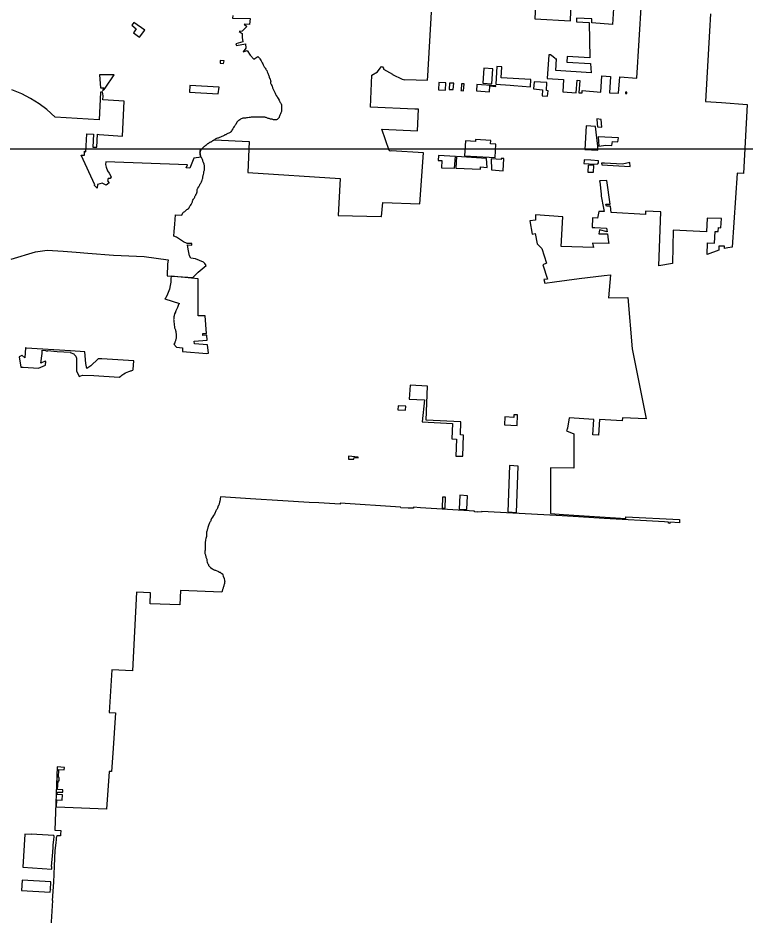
# Model space of a CAD drawing. Extents: x 1674899 to 2057726, y 653888 to 988278.
# Drawn here: x 1851839 to 1879943, y 733013 to 767682 of the extents above; entities that cross this region are included whole.
import ezdxf

# ---------------------------------------------------------------- set-up
doc = ezdxf.new("R2010")
doc.units = 0
doc.layers.add('GM_X_Corporation', color=7, linetype='Continuous')
doc.layers.add('SH_Named_Boundary', color=7, linetype='Continuous')

msp = doc.modelspace()

# ---------------------------------------------------------------- linework, layer by layer
at = {"layer": 'GM_X_Corporation'}
for points in [[(1871949, 770269), (1871820, 767647), (1873193, 767564), (1873219, 768336)], [(1874949, 769499), (1874823, 767432), (1874022, 767499), (1874020, 767649), (1873431, 767670), (1873431, 767529), (1873917, 767504), (1873946, 766135), (1873070, 766189), (1873057, 765972), (1873968, 765922), (1873989, 765564), (1872628, 765647), (1872653, 766105), (1872625, 766092), (1872585, 766125), (1872473, 766212), (1872420, 766262), (1872361, 766260), (1872298, 765341), (1872931, 765298), (1872899, 764833), (1873419, 764791), (1873453, 765277), (1873557, 765270), (1873524, 764788), (1873641, 764785), (1873643, 764872), (1874371, 764814), (1874409, 765443), (1874738, 765423), (1874701, 764794), (1875051, 764779), (1875097, 765409), (1875756, 765359), (1876031, 769777)], [(1851576, 758365), (1852519, 758644), (1852964, 758708), (1853593, 758670), (1854092, 758629), (1854539, 758598), (1855533, 758521), (1856721, 758457), (1857649, 758340), (1857625, 758165), (1857605, 757717), (1858595, 757648), (1858802, 757857), (1859114, 758115), (1859059, 758197), (1859007, 758239), (1858699, 758374), (1858527, 758403), (1858469, 758487), (1858418, 758743), (1858388, 758909), (1858560, 758897), (1858564, 758967), (1858375, 758971), (1858242, 759025), (1857970, 759210), (1857869, 759245), (1857883, 759432), (1857905, 759718), (1857935, 760076), (1858169, 760055), (1858210, 760153), (1858236, 760171), (1858262, 760193), (1858288, 760206), (1858315, 760232), (1858341, 760254), (1858372, 760276), (1858398, 760298), (1858429, 760324), (1858455, 760350), (1858468, 760381), (1858485, 760407), (1858512, 760438), (1858534, 760469), (1858551, 760495), (1858560, 760526), (1858573, 760552), (1858582, 760582), (1858582, 760613), (1858604, 760644), (1858621, 760674), (1858634, 760701), (1858661, 760731), (1858674, 760758), (1858678, 760784), (1858691, 760810), (1858709, 760836), (1858718, 760863), (1858735, 760889), (1858761, 760968), (1858766, 760994), (1858766, 761025), (1858770, 761051), (1858779, 761077), (1858792, 761104), (1858827, 761156), (1858840, 761182), (1858853, 761213), (1858875, 761239), (1858884, 761266), (1858906, 761292), (1858919, 761318), (1858937, 761349), (1858950, 761384), (1858958, 761415), (1858976, 761467), (1858980, 761493), (1858980, 761520), (1858989, 761550), (1858998, 761577), (1859002, 761607), (1859011, 761634), (1859020, 761686), (1859024, 761717), (1859029, 761743), (1859037, 761774), (1859046, 761800), (1859046, 761984), (1859042, 762010), (1859037, 762036), (1859011, 762098), (1859002, 762124), (1858989, 762150), (1858980, 762177), (1858972, 762207), (1858958, 762233), (1858941, 762260), (1858928, 762286), (1858916, 762302), (1858907, 762311), (1858898, 762336), (1858895, 762362), (1858886, 762392), (1858877, 762447), (1858875, 762473), (1858877, 762498), (1858882, 762523), (1858888, 762551), (1858905, 762586), (1858930, 762614), (1858953, 762641), (1858981, 762664), (1859032, 762711), (1859062, 762729), (1859087, 762748), (1859115, 762771), (1859145, 762794), (1859170, 762812), (1859221, 762845), (1859249, 762865), (1859304, 762898), (1859332, 762912), (1859357, 762928), (1859404, 762953), (1859431, 762976), (1860781, 762905), (1860721, 761710), (1864297, 761478), (1864221, 760054), (1865877, 760009), (1865891, 760008), (1865938, 760548), (1867375, 760497), (1867508, 762475), (1866265, 762543), (1866221, 762538), (1866186, 762554), (1865908, 763384), (1867280, 763317), (1867316, 764155), (1867181, 764163), (1865470, 764240), (1865520, 765470), (1865739, 765604), (1865884, 765797), (1865913, 765801), (1865974, 765746), (1865966, 765697), (1866313, 765509), (1866314, 765499), (1866686, 765312), (1866791, 765295), (1866791, 765304), (1867671, 765277), (1867681, 765439), (1867825, 767906)], [(1860142, 767775), (1860127, 767675), (1860810, 767666), (1860794, 767430), (1860579, 767443), (1860682, 767351), (1860508, 767165), (1860390, 767159), (1860501, 767083), (1860504, 766923), (1860527, 766764), (1860263, 766684), (1860290, 766617), (1860628, 766684), (1860644, 766519), (1860545, 766374), (1860694, 766418), (1860817, 766248), (1860956, 766084), (1861112, 766187), (1861125, 766179), (1861152, 766159), (1861175, 766132), (1861194, 766105), (1861241, 766024), (1861253, 765996), (1861268, 765969), (1861280, 765942), (1861299, 765903), (1861311, 765876), (1861342, 765822), (1861354, 765795), (1861377, 765768), (1861396, 765737), (1861419, 765706), (1861439, 765678), (1861454, 765651), (1861478, 765597), (1861485, 765570), (1861501, 765543), (1861513, 765508), (1861520, 765481), (1861532, 765450), (1861544, 765419), (1861555, 765391), (1861567, 765360), (1861582, 765333), (1861594, 765302), (1861598, 765275), (1861606, 765248), (1861610, 765217), (1861606, 765190), (1861606, 765163), (1861617, 765135), (1861633, 765108), (1861641, 765081), (1861660, 765056), (1861668, 765033), (1861672, 765006), (1861679, 764978), (1861741, 764854), (1861761, 764823), (1861784, 764769), (1861796, 764742), (1861815, 764691), (1861854, 764629), (1861873, 764602), (1861893, 764571), (1861932, 764501), (1861951, 764470), (1861963, 764443), (1861978, 764416), (1861994, 764385), (1862009, 764358), (1862021, 764327), (1862025, 764300), (1862028, 764265), (1862028, 764238), (1862032, 764210), (1862032, 764129), (1862028, 764098), (1862021, 764067), (1862005, 764013), (1861990, 763974), (1861978, 763947), (1861963, 763920), (1861951, 763892), (1861939, 763865), (1861932, 763838), (1861916, 763811), (1861889, 763784), (1861862, 763760), (1861827, 763749), (1861800, 763741), (1861773, 763741), (1861718, 763749), (1861691, 763757), (1861660, 763764), (1861633, 763768), (1861606, 763776), (1861575, 763784), (1861544, 763792), (1861516, 763799), (1861485, 763811), (1861458, 763819), (1861431, 763834), (1861404, 763838), (1861377, 763846), (1861342, 763854), (1861245, 763854), (1861175, 763850), (1861090, 763850), (1861055, 763850), (1860993, 763850), (1860966, 763846), (1860939, 763846), (1860904, 763842), (1860849, 763842), (1860814, 763838), (1860772, 763834), (1860710, 763826), (1860667, 763819), (1860628, 763815), (1860586, 763807), (1860558, 763807), (1860527, 763803), (1860500, 763795), (1860469, 763780), (1860438, 763768), (1860411, 763745), (1860380, 763722), (1860353, 763702), (1860326, 763675), (1860302, 763648), (1860256, 763566), (1860236, 763539), (1860221, 763512), (1860194, 763481), (1860174, 763454), (1860163, 763427), (1860143, 763400), (1860112, 763345), (1860089, 763314), (1860062, 763287), (1860039, 763260), (1860012, 763241), (1859984, 763229), (1859953, 763213), (1859926, 763198), (1859895, 763186), (1859868, 763167), (1859841, 763159), (1859814, 763144), (1859783, 763128), (1859752, 763117), (1859721, 763101), (1859693, 763089), (1859662, 763074), (1859635, 763062), (1859604, 763051), (1859577, 763039), (1859550, 763031), (1859515, 763023), (1859488, 763012), (1859457, 763000), (1859431, 762976), (1859404, 762953), (1859357, 762928), (1859332, 762912), (1859304, 762898), (1859249, 762865), (1859221, 762845), (1859170, 762812), (1859145, 762794), (1859115, 762771), (1859087, 762748), (1859062, 762729), (1859032, 762711), (1858981, 762664), (1858953, 762641), (1858930, 762614), (1858905, 762586), (1858888, 762551), (1858882, 762523), (1858877, 762498), (1858875, 762473), (1858877, 762447), (1858886, 762392), (1858895, 762362), (1858898, 762336), (1858907, 762311), (1858916, 762302), (1858634, 762263), (1858480, 761882), (1858347, 761887), (1858395, 762004), (1855242, 762117), (1855229, 762023), (1855252, 761920), (1855302, 761779), (1855364, 761688), (1855446, 761545), (1855405, 761476), (1855325, 761476), (1855295, 761392), (1855360, 761316), (1855249, 761214), (1855088, 761294), (1854911, 761242), (1854902, 761103), (1854783, 761217), (1854806, 761231), (1854280, 762385), (1854412, 762383), (1854413, 762515), (1854407, 762537), (1854467, 762514), (1854498, 763210), (1854763, 763195), (1854735, 762691), (1854885, 762683), (1854913, 763186), (1854982, 763181), (1855875, 763114), (1855950, 764468), (1855116, 764517), (1855128, 764670), (1855109, 764831), (1855064, 764819), (1855027, 764808), (1854984, 763744), (1853283, 763849), (1852954, 764140), (1852655, 764362), (1852323, 764575), (1851989, 764747), (1851600, 764903)], [(1878604, 767840), (1878567, 767165), (1878418, 764455), (1879037, 764411), (1880021, 764338), (1879881, 761666), (1879639, 761678), (1879444, 758819), (1879278, 758804), (1879148, 758770), (1879153, 758864), (1878932, 758860), (1878924, 758703), (1878472, 758542), (1878492, 758986), (1878767, 758973), (1878788, 759432), (1878904, 759426), (1878911, 759580), (1879012, 759575), (1879029, 759933), (1878472, 759950), (1878456, 759416), (1877166, 759480), (1877134, 758199), (1876609, 758104), (1876682, 760188), (1876101, 760211), (1876101, 760089), (1874769, 760164), (1874736, 760403), (1874582, 760413), (1874567, 760489), (1874724, 760486), (1874596, 761404), (1874319, 761392), (1874324, 761352), (1874377, 760878), (1874387, 760792), (1874473, 760333), (1874493, 760204), (1874287, 760208), (1874234, 759941), (1874042, 759954), (1874029, 759588), (1874142, 759581), (1874590, 759561), (1874610, 759414), (1874319, 759492), (1874288, 759345), (1874620, 759345), (1874654, 759103), (1874674, 758965), (1874050, 758976), (1874079, 758812), (1872834, 758848), (1872895, 759996), (1871847, 760070), (1871839, 759869), (1871629, 759845), (1871713, 759327), (1871827, 759357), (1871902, 758949), (1872083, 758776), (1872266, 758200), (1872121, 758138), (1872306, 757589), (1872170, 757576), (1872199, 757436), (1872582, 757489), (1873536, 757610), (1874503, 757731), (1874744, 757756), (1874669, 756868), (1875410, 756881), (1875574, 754897), (1876115, 752189), (1875204, 752222), (1875192, 752109), (1874311, 752162), (1874277, 751554), (1874060, 751568), (1874093, 752166), (1873150, 752228), (1873081, 751834), (1873035, 751727), (1873323, 751604), (1873323, 750281), (1872423, 750297), (1872423, 748525), (1872929, 748493), (1875335, 748341), (1875335, 748406), (1877412, 748297), (1877412, 748174), (1877032, 748194), (1877030, 748148), (1876978, 748152), (1876978, 748198), (1876824, 748206), (1874500, 748336), (1873505, 748403), (1872874, 748442), (1872161, 748480), (1869763, 748613), (1869760, 748584), (1869604, 748592), (1869604, 748582), (1869487, 748590), (1869488, 748625), (1867392, 748752), (1867127, 748776), (1867125, 748735), (1866922, 748733), (1866632, 748748), (1866628, 748771), (1864291, 748927), (1864289, 748893), (1863464, 748940), (1863089, 748962), (1862072, 749022), (1860830, 749095), (1859666, 749172), (1859651, 749098), (1859651, 749070), (1859639, 749013), (1859628, 748972), (1859628, 748944), (1859622, 748915), (1859599, 748858), (1859582, 748829), (1859548, 748743), (1859525, 748686), (1859502, 748657), (1859485, 748629), (1859473, 748600), (1859456, 748566), (1859433, 748509), (1859399, 748451), (1859353, 748394), (1859319, 748337), (1859313, 748308), (1859296, 748279), (1859290, 748251), (1859279, 748222), (1859256, 748194), (1859239, 748165), (1859233, 748136), (1859221, 748102), (1859176, 747987), (1859164, 747930), (1859153, 747901), (1859147, 747873), (1859141, 747844), (1859130, 747810), (1859130, 747781), (1859124, 747753), (1859124, 747695), (1859130, 747667), (1859130, 747638), (1859112, 747609), (1859101, 747569), (1859090, 747512), (1859090, 747483), (1859078, 747426), (1859078, 747369), (1859072, 747340), (1859078, 747312), (1859072, 747283), (1859072, 747168), (1859078, 747140), (1859072, 747111), (1859067, 747077), (1859067, 747048), (1859061, 747019), (1859067, 746991), (1859072, 746962), (1859084, 746934), (1859101, 746848), (1859135, 746762), (1859135, 746704), (1859147, 746647), (1859164, 746613), (1859175, 746584), (1859198, 746556), (1859210, 746527), (1859227, 746498), (1859250, 746464), (1859278, 746441), (1859336, 746407), (1859364, 746395), (1859393, 746372), (1859422, 746355), (1859450, 746344), (1859479, 746338), (1859593, 746292), (1859628, 746269), (1859656, 746258), (1859685, 746235), (1859714, 746218), (1859742, 746195), (1859759, 746166), (1859771, 746109), (1859805, 746023), (1859822, 745937), (1859834, 745908), (1859828, 745880), (1859828, 745851), (1859817, 745823), (1859805, 745788), (1859794, 745760), (1859794, 745731), (1859788, 745702), (1859777, 745674), (1859771, 745645), (1859748, 745588), (1859737, 745531), (1859723, 745496), (1858122, 745556), (1858101, 744997), (1856952, 745040), (1856968, 745471), (1856418, 745492), (1856271, 742445), (1855472, 742484), (1855362, 740838), (1855609, 740825), (1855505, 739272), (1855460, 738558), (1855360, 738563), (1855264, 737106), (1853325, 737187), (1853344, 737467), (1853554, 737457), (1853563, 737658), (1853358, 737667), (1853365, 737767), (1853568, 737758), (1853572, 737857), (1853372, 737867), (1853395, 738201), (1853427, 738199), (1853437, 738333), (1853404, 738335), (1853424, 738632), (1853629, 738623), (1853635, 738722), (1853356, 738735), (1853267, 736295), (1853496, 736278), (1853483, 736127), (1853479, 736073), (1853412, 736078), (1853365, 736079), (1853328, 736046), (1853321, 735989), (1853317, 735930), (1853297, 735805), (1853271, 735504), (1853239, 734905), (1853208, 734288), (1853162, 733570), (1853172, 733570), (1853086, 732132)]]:
    msp.add_lwpolyline(points, dxfattribs=at)
for points in [[(1856235, 767402), (1856410, 767256), (1856309, 767113), (1856537, 766945), (1856737, 767216), (1856323, 767507)], [(1859649, 765932), (1859789, 765923), (1859805, 766023), (1859655, 766032)], [(1870158, 765132), (1870196, 765711), (1869848, 765747), (1869802, 765156)], [(1870520, 765372), (1870539, 765796), (1870348, 765812), (1870307, 765122), (1870870, 765083), (1871007, 765075), (1871653, 765019), (1871667, 765298)], [(1855160, 764978), (1855161, 764978), (1855103, 764874), (1855160, 764913), (1855171, 764920), (1855207, 764972), (1855557, 765478), (1854997, 765478), (1855024, 764978)], [(1868364, 764888), (1868381, 765175), (1868367, 765176), (1868111, 765191), (1868091, 764904)], [(1868516, 765167), (1868502, 764921), (1868666, 764911), (1868681, 765158), (1868564, 765165)], [(1871769, 764937), (1872119, 764908), (1872100, 764678), (1872310, 764661), (1872327, 764867), (1872265, 764872), (1872287, 765181), (1871788, 765215)], [(1858466, 764813), (1859584, 764749), (1859619, 765009), (1858477, 765072)], [(1868979, 765141), (1868964, 764895), (1868963, 764875), (1869063, 764869), (1869080, 765135)], [(1870066, 764827), (1870080, 765053), (1870305, 765032), (1870308, 765063), (1869574, 765106), (1869564, 764859)], [(1875322, 764763), (1875373, 764758), (1875377, 764808), (1875327, 764812)], [(1874210, 763779), (1874231, 763584), (1874221, 763585), (1874234, 763478), (1874404, 763467), (1874377, 763761)], [(1874247, 762728), (1874168, 763483), (1873804, 763508), (1873751, 762602), (1874257, 762572)], [(1874294, 762732), (1874568, 762763), (1874797, 762751), (1874821, 762903), (1875031, 762890), (1875049, 763050), (1874261, 763093)], [(1870103, 762811), (1870112, 762949), (1869521, 762986), (1869521, 762902), (1869135, 762929), (1869098, 762358), (1870281, 762284), (1870311, 762802)], [(1868092, 762372), (1868081, 762167), (1868221, 762168), (1868214, 761894), (1868714, 761878), (1868746, 762330)], [(1868764, 761880), (1869714, 761835), (1869718, 761923), (1869970, 761908), (1869946, 762253), (1868796, 762327)], [(1870591, 761780), (1870620, 762247), (1870516, 762254), (1870515, 762213), (1870135, 762242), (1870143, 761808)], [(1873725, 762198), (1873722, 762153), (1873717, 762069), (1873716, 762059), (1874141, 762027), (1874250, 762049), (1874274, 762086), (1874276, 762160), (1873986, 762180)], [(1874394, 762064), (1874405, 762004), (1875502, 761936), (1875486, 762095), (1875202, 762030), (1874509, 762069)], [(1873872, 761724), (1874086, 761719), (1874093, 761982), (1873879, 761997)], [(1857520, 756825), (1858083, 756645), (1858040, 756602), (1858015, 756526), (1858006, 756496), (1857994, 756471), (1857981, 756437), (1857973, 756412), (1857960, 756386), (1857947, 756357), (1857935, 756331), (1857930, 756306), (1857896, 756247), (1857888, 756221), (1857875, 756192), (1857875, 756166), (1857867, 756137), (1857863, 756111), (1857858, 756082), (1857858, 756056), (1857854, 756027), (1857863, 756001), (1857863, 755976), (1857867, 755951), (1857867, 755921), (1857875, 755870), (1857880, 755841), (1857875, 755807), (1857884, 755756), (1857892, 755731), (1857896, 755705), (1857909, 755680), (1857926, 755629), (1857930, 755600), (1857943, 755566), (1857947, 755540), (1857947, 755511), (1857956, 755485), (1857956, 755460), (1857960, 755435), (1857960, 755405), (1857956, 755376), (1857960, 755350), (1857960, 755321), (1857943, 755261), (1857930, 755232), (1857926, 755202), (1857918, 755177), (1857909, 755147), (1857901, 755122), (1857870, 755076), (1857972, 754956), (1858204, 754936), (1858193, 754789), (1859139, 754715), (1859200, 754730), (1859171, 755054), (1858664, 755090), (1858656, 755192), (1859156, 755235), (1859137, 755422), (1858987, 755410), (1858982, 755482), (1859132, 755493), (1859081, 756167), (1858803, 756172), (1858803, 757596), (1857757, 757699), (1857749, 757600), (1857743, 757469), (1857727, 757338), (1857697, 757205), (1857623, 757004), (1857550, 756870)], [(1851884, 754592), (1851946, 754187), (1852044, 754181), (1852632, 754149), (1852903, 754266), (1852912, 754411), (1852895, 754413), (1852722, 754343), (1852772, 754709), (1852779, 754839), (1852917, 754831), (1852916, 754822), (1852993, 754818), (1852994, 754827), (1853232, 754811), (1853232, 754801), (1853350, 754795), (1853864, 754760), (1853863, 754749), (1853999, 754696), (1854008, 754676), (1854050, 754635), (1854070, 754606), (1854101, 754536), (1854106, 754408), (1854107, 754185), (1854108, 754041), (1854200, 753825), (1854336, 753879), (1854772, 753868), (1855753, 753806), (1855820, 753844), (1855860, 753881), (1855890, 753902), (1855938, 753933), (1855993, 753971), (1856127, 754018), (1856160, 754031), (1856189, 754039), (1856218, 754051), (1856247, 754060), (1856277, 754076), (1856297, 754101), (1856321, 754431), (1855082, 754503), (1854936, 754505), (1854651, 754237), (1854503, 754137), (1854469, 754330), (1854427, 754783), (1853866, 754819), (1852158, 754915), (1852160, 754929), (1852133, 754930), (1852108, 754545), (1851986, 754648), (1851967, 754627), (1851942, 754610), (1851909, 754596)], [(1866962, 752946), (1867550, 752923), (1867466, 752068), (1868632, 752006), (1868612, 751416), (1868788, 751408), (1868765, 750753), (1869038, 750744), (1869066, 751562), (1868939, 751572), (1868959, 752068), (1867618, 752140), (1867669, 753453), (1866999, 753492)], [(1866526, 752544), (1866818, 752524), (1866825, 752677), (1866534, 752692)], [(1870657, 752264), (1870646, 751954), (1871136, 751934), (1871146, 752338), (1871008, 752341), (1871004, 752246)], [(1864617, 750635), (1864826, 750625), (1864829, 750695), (1864988, 750683), (1864989, 750713), (1864619, 750741)], [(1870772, 748595), (1871111, 748575), (1871174, 750355), (1870834, 750384)], [(1868897, 748705), (1869194, 748687), (1869218, 749220), (1868918, 749235)], [(1868242, 748743), (1868350, 748736), (1868363, 749163), (1868254, 749169)], [(1852027, 734858), (1853146, 734789), (1853152, 734891), (1853134, 734893), (1853183, 735446), (1853197, 735632), (1853205, 735732), (1853227, 735924), (1853242, 736053), (1853220, 736086), (1852346, 736144), (1852345, 736131), (1852110, 736145)], [(1851996, 734357), (1851971, 733957), (1853085, 733893), (1853092, 733995), (1853097, 733994), (1853115, 734294)]]:
    msp.add_lwpolyline(points, close=True, dxfattribs=at)
at = {"layer": 'SH_Named_Boundary'}
msp.add_lwpolyline([(1741253, 762626), (1916253, 762626), (1916253, 897626), (1741253, 897626)], close=True, dxfattribs=at)

doc.saveas('drawing.dxf')
